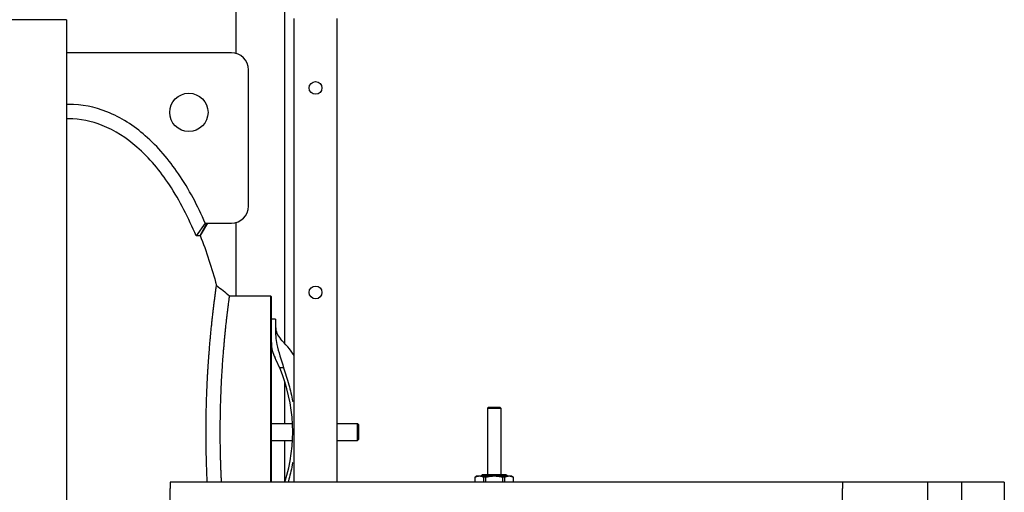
# Model space of a CAD drawing. Header units: inches. Extents: x 24 to 1128, y -69 to 748.
# Tile 518 of 656: x 723 to 780, y 311 to 339. Entities that reach past the tile are written whole.
import ezdxf

# ---------------------------------------------------------------- set-up
doc = ezdxf.new("R2010")
doc.units = ezdxf.units.IN
doc.header["$LTSCALE"] = 32
doc.header["$MEASUREMENT"] = 0
doc.layers.add('Visible (ANSI)', color=7, linetype='Continuous', lineweight=30)

msp = doc.modelspace()

# ---------------------------------------------------------------- linework, layer by layer
at = {"layer": 'Visible (ANSI)'}
for p, q in [((735.21763, 353.10867), (735.21763, 336.76394)), ((738.09263, 353.10867), (738.09263, 319.75377)), ((725.28063, 338.73367), (496.28063, 338.73367)), ((725.28063, 338.73367), (725.28063, 184.86817)), ((738.65563, 311.60867), (738.65563, 338.79801)), ((741.15563, 338.79801), (741.15563, 311.60867)), ((734.96578, 336.79617), (725.28063, 336.79617)), ((735.96578, 327.79617), (735.96578, 335.79617)), ((725.40563, 333.76778), (725.28063, 333.76778)), ((725.40563, 332.91855), (725.28063, 332.91855)), ((733.43326, 326.79617), (732.88944, 326.05211)), ((733.52161, 326.79617), (733.10924, 326.05211)), ((733.56619, 326.79617), (733.12611, 326.07847)), ((733.43326, 326.79617), (734.96578, 326.79617)), ((735.21763, 326.8284), (735.21763, 322.54617)), ((733.10924, 326.05211), (732.88944, 326.05211)), ((734.85898, 322.54617), (737.25198, 322.54617)), ((737.25198, 322.54617), (737.31448, 322.48367)), ((737.25198, 322.54616), (737.25198, 314.54617)), ((737.31448, 314.54617), (737.31448, 322.48366)), ((737.56448, 321.17117), (737.31448, 321.17117)), ((737.56448, 321.17117), (737.56448, 320.87067)), ((737.56448, 320.87067), (737.56448, 320.24965)), ((738.02754, 318.30758), (737.80123, 318.30758)), ((738.09263, 317.52678), (738.09263, 315.04617)), ((750.07393, 316.00617), (750.01143, 315.94367)), ((750.01143, 315.94367), (750.79883, 315.94367)), ((750.01143, 315.94367), (750.01143, 312.05011)), ((750.07393, 316.00617), (750.73633, 316.00617)), ((750.73633, 316.00617), (750.79883, 315.94367)), ((750.79883, 315.94367), (750.79883, 312.05011)), ((737.31448, 315.04617), (738.55152, 315.04617)), ((741.15563, 315.04617), (742.37698, 315.04617)), ((742.37698, 314.04617), (742.37698, 315.04617)), ((742.43948, 314.98367), (742.37698, 315.04617)), ((742.43948, 314.98367), (742.43948, 314.10867)), ((737.25198, 314.54617), (737.25198, 311.60875)), ((737.31448, 311.60875), (737.31448, 314.54617)), ((737.31448, 314.04617), (738.55152, 314.04617)), ((738.09263, 314.04617), (738.09263, 311.60867)), ((741.15563, 314.04617), (742.37698, 314.04617)), ((742.43948, 314.10867), (742.37698, 314.04617)), ((749.4012, 311.97137), (749.28309, 311.90318)), ((749.28515, 311.90318), (749.28309, 311.90318)), ((749.28309, 311.60867), (749.28309, 311.90318)), ((749.28515, 311.60867), (749.28515, 311.90318)), ((749.4012, 311.97137), (749.5357, 311.97137)), ((749.5357, 311.97137), (750.40513, 311.97137)), ((749.7196, 312.05011), (749.6571, 311.98761)), ((749.6571, 311.98761), (751.15316, 311.98761)), ((749.6571, 311.98761), (749.6571, 311.97137)), ((749.7196, 312.05011), (751.09066, 312.05011)), ((749.90403, 311.90318), (749.78625, 311.90318)), ((749.78625, 311.60867), (749.78625, 311.90318)), ((749.90403, 311.60867), (749.90403, 311.90318)), ((750.40513, 311.97137), (751.27457, 311.97137)), ((751.02402, 311.90318), (750.90623, 311.90318)), ((750.90623, 311.60867), (750.90623, 311.90318)), ((751.02402, 311.60867), (751.02402, 311.90318)), ((751.09066, 312.05011), (751.15316, 311.98761)), ((751.15316, 311.98761), (751.15316, 311.97137)), ((751.27457, 311.97137), (751.40907, 311.97137)), ((751.40907, 311.97137), (751.52718, 311.90318)), ((751.52718, 311.90318), (751.52512, 311.90318)), ((751.52512, 311.60867), (751.52512, 311.90318)), ((751.52718, 311.60867), (751.52718, 311.90318)), ((770.86063, 311.60867), (731.36063, 311.60867)), ((731.36063, 311.60867), (731.36063, 311.23367)), ((731.36063, 310.48367), (731.36063, 311.23367)), ((775.86063, 311.60867), (770.86063, 311.60867)), ((770.86063, 311.60867), (770.86063, 311.23367)), ((770.86063, 310.48367), (770.86063, 311.23367)), ((777.86063, 311.60867), (775.86063, 311.60867)), ((775.86063, 309.10867), (775.86063, 311.60867)), ((780.36063, 311.60867), (777.86063, 311.60867)), ((777.86063, 277.514), (777.86063, 311.60867)), ((777.86063, 309.10867), (777.86063, 311.60867)), ((780.36063, 311.60867), (780.36063, 277.514))]:
    msp.add_line(p, q, dxfattribs=at)
for centre, radius in [((739.90563, 334.73367), 0.375), ((739.90563, 334.73367), 0.375), ((732.46578, 333.29617), 1.125), ((739.90563, 322.73367), 0.375), ((739.90563, 322.73367), 0.375)]:
    msp.add_circle(centre, radius, dxfattribs=at)
for centre, radius, start, end in [((734.96578, 335.79617), 1, 0, 90), ((734.96578, 327.79617), 1, 270, 0), ((738.56448, 320.71565), 1, 180, 224.1175952), ((732.20198, 314.54617), 7.8625, 34.8336054, 44.1175952), ((739.31448, 319.79617), 2, 180, 206.7849955), ((728.91448, 314.54617), 9.65, 22.941059, 26.7849955), ((728.91448, 314.54617), 9.65, 342.2776806, 22.941059)]:
    msp.add_arc(centre, radius, start, end, dxfattribs=at)
for points, knots in [([(733.43326, 326.79617), (732.99506, 327.8024), (732.47243, 328.78934), (731.29788, 330.51171), (730.65061, 331.28128), (729.23321, 332.51731), (728.47999, 333.00603), (726.93058, 333.61618), (726.17737, 333.76778), (725.40563, 333.76778)], [-28.45601816, -28.45601816, -28.45601816, -28.45601816, -20.14905615, -20.14905615, -12.6577515, -12.6577515, -5.88066707, -5.88066707, 0, 0, 0, 0]), ([(732.88944, 326.05211), (732.46174, 327.08815), (731.9443, 328.10883), (730.78516, 329.85401), (730.15084, 330.62476), (728.8087, 331.79555), (728.12819, 332.24001), (726.74596, 332.78437), (726.08447, 332.91855), (725.40563, 332.91855)], [-27.16591741, -27.16591741, -27.16591741, -27.16591741, -18.68870187, -18.68870187, -11.29271074, -11.29271074, -5.17271661, -5.17271661, 0, 0, 0, 0]), ([(733.12516, 326.08083), (733.31154, 325.61566), (733.48628, 325.13375), (733.80715, 324.15328), (733.95391, 323.65544), (734.08855, 323.14571)], [0.895256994, 0.895256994, 0.895256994, 0.895256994, 0.991241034, 0.991241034, 1.084775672, 1.084775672, 1.084775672, 1.084775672]), ([(733.47628, 314.54617), (733.47628, 314.79098), (733.47782, 315.03781), (733.4808, 315.28102), (733.48173, 315.35667), (733.4828, 315.43207), (733.48401, 315.50722), (733.48409, 315.51207), (733.48417, 315.51693), (733.48425, 315.52178), (733.48692, 315.68525), (733.49024, 315.84749), (733.49417, 316.00834), (733.49589, 316.07859), (733.49773, 316.14874), (733.49969, 316.21868), (733.4999, 316.22619), (733.50011, 316.2337), (733.50032, 316.24121), (733.50233, 316.31202), (733.50446, 316.38259), (733.50669, 316.45281), (733.50696, 316.46127), (733.50724, 316.46973), (733.50751, 316.47818), (733.50856, 316.51065), (733.50963, 316.54303), (733.51073, 316.57533), (733.51232, 316.62217), (733.51395, 316.66883), (733.51564, 316.71526), (733.51806, 316.78212), (733.5206, 316.84883), (733.52323, 316.91524), (733.52363, 316.92552), (733.52404, 316.9358), (733.52445, 316.94607), (733.5271, 317.01211), (733.52985, 317.07784), (733.53268, 317.14313), (733.53316, 317.15412), (733.53364, 317.16509), (733.53412, 317.17606), (733.53741, 317.25077), (733.5408, 317.32488), (733.5443, 317.39819), (733.54738, 317.46285), (733.55055, 317.52724), (733.55381, 317.59129), (733.55441, 317.60319), (733.55502, 317.61509), (733.55563, 317.62697), (733.55881, 317.68874), (733.56207, 317.75018), (733.5654, 317.8112), (733.56607, 317.82357), (733.56675, 317.83591), (733.56743, 317.84824), (733.57124, 317.91734), (733.57514, 317.98594), (733.57912, 318.05384), (733.58282, 318.11703), (733.58659, 318.17972), (733.59042, 318.24187), (733.59123, 318.25501), (733.59204, 318.26813), (733.59286, 318.28123), (733.59644, 318.33872), (733.60008, 318.39576), (733.60376, 318.45233), (733.60463, 318.46565), (733.6055, 318.47896), (733.60638, 318.49223), (733.61047, 318.55438), (733.61462, 318.61595), (733.61882, 318.67691), (733.62312, 318.7394), (733.62748, 318.80137), (733.6319, 318.86274), (733.63286, 318.87613), (733.63383, 318.88949), (733.63479, 318.90282), (733.63869, 318.95652), (733.64263, 319.00975), (733.64659, 319.06246), (733.6476, 319.07584), (733.64861, 319.08919), (733.64962, 319.10251), (733.65368, 319.15595), (733.65776, 319.20884), (733.66187, 319.26114), (733.66687, 319.32485), (733.67192, 319.38794), (733.67701, 319.45029), (733.67808, 319.46347), (733.67916, 319.47662), (733.68024, 319.48974), (733.68435, 319.53974), (733.68849, 319.58924), (733.69263, 319.6382), (733.69304, 319.64297), (733.69344, 319.64773), (733.69384, 319.65249), (733.69454, 319.66069), (733.69524, 319.66887), (733.69593, 319.67704), (733.69963, 319.72032), (733.70333, 319.76315), (733.70703, 319.80551), (733.71446, 319.89049), (733.72195, 319.97415), (733.72946, 320.05617), (733.73058, 320.06847), (733.73171, 320.08073), (733.73283, 320.09296), (733.73877, 320.15737), (733.7447, 320.22074), (733.75062, 320.28291), (733.75145, 320.29159), (733.75227, 320.30024), (733.7531, 320.30887), (733.7534, 320.31198), (733.75369, 320.31508), (733.75399, 320.31819), (733.75754, 320.35523), (733.76109, 320.39193), (733.76463, 320.42829), (733.77416, 320.52592), (733.78367, 320.62106), (733.79309, 320.71329), (733.79418, 320.72397), (733.79527, 320.73461), (733.79636, 320.74522), (733.79721, 320.75346), (733.79806, 320.76169), (733.7989, 320.76989), (733.80402, 320.81955), (733.80912, 320.86847), (733.8142, 320.9166), (733.81526, 320.92664), (733.81631, 320.93665), (733.81737, 320.94663), (733.82618, 321.02978), (733.8349, 321.11051), (733.84347, 321.18865), (733.84756, 321.22584), (733.85162, 321.26252), (733.85565, 321.29867), (733.85662, 321.30737), (733.85759, 321.31604), (733.85856, 321.32468), (733.86438, 321.37666), (733.87014, 321.42751), (733.87582, 321.47717), (733.87674, 321.48521), (733.87765, 321.49322), (733.87857, 321.5012), (733.88105, 321.52283), (733.88352, 321.54422), (733.88597, 321.56537), (733.89574, 321.64976), (733.90531, 321.7309), (733.91459, 321.80846), (733.91538, 321.81514), (733.91618, 321.82178), (733.91698, 321.82841), (733.91813, 321.83807), (733.91929, 321.84767), (733.92044, 321.85722), (733.9222, 321.87182), (733.92394, 321.88628), (733.92568, 321.90061), (733.92815, 321.921), (733.9306, 321.94114), (733.93302, 321.96103), (733.93375, 321.96701), (733.93448, 321.97296), (733.93521, 321.9789), (733.94448, 322.0547), (733.95344, 322.1268), (733.96201, 322.19498), (733.9637, 322.20844), (733.96538, 322.22175), (733.96704, 322.23492), (733.96764, 322.23963), (733.96823, 322.24433), (733.96882, 322.249), (733.97351, 322.28606), (733.97809, 322.32196), (733.98254, 322.35669), (733.98307, 322.36082), (733.9836, 322.36493), (733.98413, 322.36903), (733.98764, 322.39641), (733.99108, 322.42306), (733.99444, 322.44895), (734.00015, 322.49294), (734.00563, 322.53485), (734.01086, 322.57464), (734.01126, 322.57768), (734.01166, 322.58071), (734.01206, 322.58373), (734.01291, 322.59019), (734.01376, 322.5966), (734.0146, 322.60295), (734.01731, 322.62353), (734.01996, 322.64352), (734.02254, 322.66291), (734.02289, 322.66551), (734.02323, 322.6681), (734.02358, 322.67068), (734.02392, 322.67323), (734.02425, 322.67577), (734.02459, 322.6783), (734.03235, 322.73656), (734.03947, 322.78935), (734.04588, 322.83662), (734.04591, 322.83682), (734.04593, 322.83701), (734.04596, 322.83721), (734.04616, 322.83869), (734.04636, 322.84017), (734.04656, 322.84164), (734.04967, 322.86452), (734.05261, 322.88611), (734.05539, 322.9064), (734.05556, 322.90771), (734.05574, 322.90902), (734.05592, 322.91032), (734.05897, 322.93258), (734.06181, 322.95326), (734.06444, 322.97234), (734.06677, 322.98926), (734.06893, 323.00494), (734.07093, 323.01938), (734.07103, 323.02008), (734.07113, 323.02077), (734.07122, 323.02146), (734.07331, 323.03651), (734.07521, 323.0502), (734.07692, 323.0625), (734.07698, 323.06296), (734.07705, 323.06342), (734.07711, 323.06387), (734.07734, 323.06551), (734.07756, 323.06713), (734.07778, 323.06871), (734.08097, 323.09163), (734.08346, 323.10942), (734.08524, 323.12211), (734.08526, 323.12224), (734.08528, 323.12237), (734.08529, 323.12249), (734.08549, 323.12388), (734.08567, 323.12521), (734.08585, 323.12647), (734.08654, 323.13136), (734.08709, 323.13532), (734.08752, 323.13835), (734.08752, 323.13839), (734.08753, 323.13843), (734.08753, 323.13847), (734.08821, 323.14329), (734.08855, 323.14571), (734.08855, 323.14571)], [0.713977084, 0.713977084, 0.713977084, 0.713977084, 0.725846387, 0.725846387, 0.725846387, 0.729538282, 0.729538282, 0.729538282, 0.729776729, 0.729776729, 0.729776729, 0.737811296, 0.737811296, 0.737811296, 0.741320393, 0.741320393, 0.741320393, 0.741697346, 0.741697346, 0.741697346, 0.745252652, 0.745252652, 0.745252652, 0.745681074, 0.745681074, 0.745681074, 0.747326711, 0.747326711, 0.747326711, 0.749713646, 0.749713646, 0.749713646, 0.753150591, 0.753150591, 0.753150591, 0.753682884, 0.753682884, 0.753682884, 0.757105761, 0.757105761, 0.757105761, 0.757681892, 0.757681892, 0.757681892, 0.761608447, 0.761608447, 0.761608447, 0.765071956, 0.765071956, 0.765071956, 0.765715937, 0.765715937, 0.765715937, 0.769063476, 0.769063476, 0.769063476, 0.76974159, 0.76974159, 0.76974159, 0.773542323, 0.773542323, 0.773542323, 0.77707933, 0.77707933, 0.77707933, 0.777827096, 0.777827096, 0.777827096, 0.781110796, 0.781110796, 0.781110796, 0.781884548, 0.781884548, 0.781884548, 0.785506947, 0.785506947, 0.785506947, 0.789220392, 0.789220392, 0.789220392, 0.790030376, 0.790030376, 0.790030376, 0.793293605, 0.793293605, 0.793293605, 0.79412219, 0.79412219, 0.79412219, 0.797447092, 0.797447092, 0.797447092, 0.801496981, 0.801496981, 0.801496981, 0.802353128, 0.802353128, 0.802353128, 0.805616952, 0.805616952, 0.805616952, 0.805934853, 0.805934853, 0.805934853, 0.806482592, 0.806482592, 0.806482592, 0.809385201, 0.809385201, 0.809385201, 0.815209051, 0.815209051, 0.815209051, 0.816082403, 0.816082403, 0.816082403, 0.820684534, 0.820684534, 0.820684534, 0.821326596, 0.821326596, 0.821326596, 0.821557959, 0.821557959, 0.821557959, 0.8243182, 0.8243182, 0.8243182, 0.831729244, 0.831729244, 0.831729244, 0.832587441, 0.832587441, 0.832587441, 0.833254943, 0.833254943, 0.833254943, 0.837297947, 0.837297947, 0.837297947, 0.83814178, 0.83814178, 0.83814178, 0.845175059, 0.845175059, 0.845175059, 0.848522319, 0.848522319, 0.848522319, 0.849328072, 0.849328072, 0.849328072, 0.85417499, 0.85417499, 0.85417499, 0.854959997, 0.854959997, 0.854959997, 0.857086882, 0.857086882, 0.857086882, 0.865571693, 0.865571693, 0.865571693, 0.86630189, 0.86630189, 0.86630189, 0.867367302, 0.867367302, 0.867367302, 0.868996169, 0.868996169, 0.868996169, 0.871313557, 0.871313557, 0.871313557, 0.872010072, 0.872010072, 0.872010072, 0.880908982, 0.880908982, 0.880908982, 0.882665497, 0.882665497, 0.882665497, 0.883293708, 0.883293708, 0.883293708, 0.888274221, 0.888274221, 0.888274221, 0.888866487, 0.888866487, 0.888866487, 0.892826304, 0.892826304, 0.892826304, 0.899554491, 0.899554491, 0.899554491, 0.900069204, 0.900069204, 0.900069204, 0.901171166, 0.901171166, 0.901171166, 0.904744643, 0.904744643, 0.904744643, 0.905224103, 0.905224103, 0.905224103, 0.905697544, 0.905697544, 0.905697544, 0.916611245, 0.916611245, 0.916611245, 0.916656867, 0.916656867, 0.916656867, 0.916999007, 0.916999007, 0.916999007, 0.922326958, 0.922326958, 0.922326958, 0.922670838, 0.922670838, 0.922670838, 0.928566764, 0.928566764, 0.928566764, 0.933794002, 0.933794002, 0.933794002, 0.934045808, 0.934045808, 0.934045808, 0.939541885, 0.939541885, 0.939541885, 0.939747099, 0.939747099, 0.939747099, 0.940484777, 0.940484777, 0.940484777, 0.951124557, 0.951124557, 0.951124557, 0.951233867, 0.951233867, 0.951233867, 0.952407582, 0.952407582, 0.952407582, 0.956947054, 0.956947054, 0.956947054, 0.957008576, 0.957008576, 0.957008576, 0.964301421, 0.964301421, 0.964301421, 0.964301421]), ([(734.31032, 314.54617), (734.31032, 314.54655), (734.31032, 314.54692), (734.31032, 314.5473), (734.31032, 314.76834), (734.31162, 314.99058), (734.31414, 315.20895), (734.31492, 315.27688), (734.31582, 315.34475), (734.31684, 315.41253), (734.3169, 315.41691), (734.31697, 315.42128), (734.31704, 315.42566), (734.31929, 315.57313), (734.32211, 315.72013), (734.32545, 315.86615), (734.32692, 315.92993), (734.32848, 315.99361), (734.33015, 316.05709), (734.33033, 316.06391), (734.33051, 316.07073), (734.33069, 316.07754), (734.3324, 316.14179), (734.3342, 316.20573), (734.33611, 316.26934), (734.33634, 316.27701), (734.33657, 316.28467), (734.3368, 316.29232), (734.33769, 316.32173), (734.3386, 316.35107), (734.33953, 316.38034), (734.34089, 316.4228), (734.34228, 316.4651), (734.34371, 316.50726), (734.34578, 316.56796), (734.34794, 316.62857), (734.35018, 316.68897), (734.35053, 316.69832), (734.35088, 316.70767), (734.35123, 316.71702), (734.3535, 316.77711), (734.35585, 316.83698), (734.35827, 316.89653), (734.35868, 316.90656), (734.35909, 316.91657), (734.35951, 316.92658), (734.36232, 316.99477), (734.36524, 317.06251), (734.36825, 317.12967), (734.3709, 317.18891), (734.37363, 317.2479), (734.37644, 317.30658), (734.37696, 317.31749), (734.37749, 317.32839), (734.37802, 317.33928), (734.38076, 317.39589), (734.38356, 317.45219), (734.38644, 317.50815), (734.38702, 317.51948), (734.3876, 317.5308), (734.38819, 317.54211), (734.39148, 317.60548), (734.39485, 317.66839), (734.39829, 317.73076), (734.40149, 317.78881), (734.40475, 317.84647), (734.40808, 317.90371), (734.40878, 317.91582), (734.40949, 317.9279), (734.4102, 317.93997), (734.41331, 317.99295), (734.41647, 318.04558), (734.41969, 318.09784), (734.42044, 318.11015), (734.4212, 318.12244), (734.42196, 318.13471), (734.42553, 318.19216), (734.42915, 318.24915), (734.43282, 318.30565), (734.43659, 318.36358), (734.44041, 318.42102), (734.44428, 318.47798), (734.44512, 318.4904), (734.44597, 318.5028), (734.44682, 318.51518), (734.45024, 318.56504), (734.45369, 318.61446), (734.45717, 318.66343), (734.45806, 318.67586), (734.45894, 318.68827), (734.45983, 318.70065), (734.46339, 318.75031), (734.46699, 318.79951), (734.4706, 318.84825), (734.47501, 318.90761), (734.47947, 318.96644), (734.48397, 319.02464), (734.48492, 319.03695), (734.48587, 319.04922), (734.48682, 319.06147), (734.49046, 319.10816), (734.49412, 319.15444), (734.49779, 319.20025), (734.49815, 319.20471), (734.49851, 319.20917), (734.49887, 319.21363), (734.49948, 319.2213), (734.5001, 319.22896), (734.50072, 319.23661), (734.504, 319.27713), (734.50728, 319.31729), (734.51058, 319.35704), (734.51719, 319.43681), (734.52385, 319.5153), (734.53054, 319.59236), (734.53155, 319.60392), (734.53255, 319.61544), (734.53356, 319.62693), (734.53885, 319.68749), (734.54416, 319.74714), (734.54946, 319.80583), (734.5502, 319.81401), (734.55094, 319.82218), (734.55168, 319.83033), (734.55195, 319.83327), (734.55222, 319.8362), (734.55248, 319.83913), (734.55566, 319.87411), (734.55885, 319.90877), (734.56203, 319.94311), (734.57058, 320.0353), (734.57912, 320.12515), (734.58762, 320.21253), (734.5886, 320.22265), (734.58958, 320.23274), (734.59057, 320.24279), (734.59133, 320.25061), (734.59209, 320.2584), (734.59286, 320.26618), (734.59748, 320.31329), (734.60208, 320.35969), (734.60667, 320.40537), (734.60763, 320.4149), (734.60858, 320.4244), (734.60954, 320.43387), (734.6175, 320.5128), (734.6254, 320.58954), (734.6332, 320.66403), (734.63691, 320.69948), (734.6406, 320.73444), (734.64426, 320.7689), (734.64515, 320.7772), (734.64603, 320.78546), (734.64691, 320.7937), (734.6522, 320.84325), (734.65744, 320.89175), (734.66262, 320.93917), (734.66346, 320.94685), (734.6643, 320.9545), (734.66513, 320.96212), (734.66739, 320.98278), (734.66965, 321.00323), (734.67188, 321.02347), (734.68081, 321.10421), (734.68955, 321.18181), (734.69806, 321.25614), (734.69879, 321.26253), (734.69952, 321.26891), (734.70024, 321.27525), (734.70131, 321.28452), (734.70237, 321.29373), (734.70342, 321.30289), (734.70503, 321.31689), (734.70664, 321.33077), (734.70823, 321.34453), (734.7105, 321.3641), (734.71274, 321.38344), (734.71497, 321.40254), (734.71564, 321.40828), (734.71631, 321.41399), (734.71698, 321.41969), (734.7255, 321.49247), (734.73373, 321.5617), (734.74163, 321.62734), (734.74319, 321.6403), (734.74474, 321.65312), (734.74627, 321.6658), (734.74682, 321.67034), (734.74737, 321.67486), (734.74791, 321.67936), (734.75224, 321.71504), (734.75646, 321.7496), (734.76057, 321.78306), (734.76106, 321.78704), (734.76155, 321.791), (734.76203, 321.79495), (734.76528, 321.82134), (734.76846, 321.84702), (734.77156, 321.872), (734.77684, 321.91445), (734.78191, 321.95488), (734.78676, 321.9933), (734.78713, 321.99623), (734.7875, 321.99916), (734.78787, 322.00208), (734.78866, 322.00832), (734.78944, 322.0145), (734.79022, 322.02063), (734.79274, 322.04052), (734.79519, 322.05983), (734.79758, 322.07857), (734.7979, 322.08109), (734.79822, 322.08359), (734.79854, 322.08609), (734.79886, 322.08855), (734.79917, 322.091), (734.79948, 322.09345), (734.80668, 322.14977), (734.81329, 322.20085), (734.81925, 322.24658), (734.81927, 322.24677), (734.8193, 322.24696), (734.81932, 322.24716), (734.81951, 322.24859), (734.81969, 322.25002), (734.81988, 322.25144), (734.82277, 322.27358), (734.8255, 322.29449), (734.82808, 322.31414), (734.82825, 322.31541), (734.82842, 322.31667), (734.82858, 322.31793), (734.83142, 322.3395), (734.83406, 322.35954), (734.83651, 322.37803), (734.83868, 322.39443), (734.8407, 322.40963), (734.84256, 322.42363), (734.84265, 322.4243), (734.84274, 322.42497), (734.84283, 322.42564), (734.84477, 322.44024), (734.84654, 322.4535), (734.84814, 322.46544), (734.8482, 322.46589), (734.84825, 322.46633), (734.84831, 322.46677), (734.84853, 322.46836), (734.84874, 322.46993), (734.84894, 322.47147), (734.85192, 322.4937), (734.85424, 322.51096), (734.85589, 322.52327), (734.85591, 322.52339), (734.85593, 322.52352), (734.85594, 322.52364), (734.85613, 322.52499), (734.8563, 322.52628), (734.85646, 322.5275), (734.8571, 322.53224), (734.85762, 322.53609), (734.85802, 322.53902), (734.85802, 322.53906), (734.85803, 322.5391), (734.85803, 322.53914), (734.85867, 322.54383), (734.85898, 322.54617), (734.85898, 322.54617), (734.85898, 322.54617), (734.85898, 322.54617), (734.85898, 322.54617)], [0.713956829, 0.713956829, 0.713956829, 0.713956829, 0.713977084, 0.713977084, 0.713977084, 0.725846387, 0.725846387, 0.725846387, 0.729538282, 0.729538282, 0.729538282, 0.729776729, 0.729776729, 0.729776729, 0.737811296, 0.737811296, 0.737811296, 0.741320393, 0.741320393, 0.741320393, 0.741697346, 0.741697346, 0.741697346, 0.745252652, 0.745252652, 0.745252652, 0.745681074, 0.745681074, 0.745681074, 0.747326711, 0.747326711, 0.747326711, 0.749713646, 0.749713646, 0.749713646, 0.753150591, 0.753150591, 0.753150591, 0.753682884, 0.753682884, 0.753682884, 0.757105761, 0.757105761, 0.757105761, 0.757681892, 0.757681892, 0.757681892, 0.761608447, 0.761608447, 0.761608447, 0.765071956, 0.765071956, 0.765071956, 0.765715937, 0.765715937, 0.765715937, 0.769063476, 0.769063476, 0.769063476, 0.76974159, 0.76974159, 0.76974159, 0.773542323, 0.773542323, 0.773542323, 0.77707933, 0.77707933, 0.77707933, 0.777827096, 0.777827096, 0.777827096, 0.781110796, 0.781110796, 0.781110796, 0.781884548, 0.781884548, 0.781884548, 0.785506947, 0.785506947, 0.785506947, 0.789220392, 0.789220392, 0.789220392, 0.790030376, 0.790030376, 0.790030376, 0.793293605, 0.793293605, 0.793293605, 0.79412219, 0.79412219, 0.79412219, 0.797447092, 0.797447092, 0.797447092, 0.801496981, 0.801496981, 0.801496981, 0.802353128, 0.802353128, 0.802353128, 0.805616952, 0.805616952, 0.805616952, 0.805934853, 0.805934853, 0.805934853, 0.806482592, 0.806482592, 0.806482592, 0.809385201, 0.809385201, 0.809385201, 0.815209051, 0.815209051, 0.815209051, 0.816082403, 0.816082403, 0.816082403, 0.820684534, 0.820684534, 0.820684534, 0.821326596, 0.821326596, 0.821326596, 0.821557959, 0.821557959, 0.821557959, 0.8243182, 0.8243182, 0.8243182, 0.831729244, 0.831729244, 0.831729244, 0.832587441, 0.832587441, 0.832587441, 0.833254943, 0.833254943, 0.833254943, 0.837297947, 0.837297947, 0.837297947, 0.83814178, 0.83814178, 0.83814178, 0.845175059, 0.845175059, 0.845175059, 0.848522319, 0.848522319, 0.848522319, 0.849328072, 0.849328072, 0.849328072, 0.85417499, 0.85417499, 0.85417499, 0.854959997, 0.854959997, 0.854959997, 0.857086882, 0.857086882, 0.857086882, 0.865571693, 0.865571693, 0.865571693, 0.86630189, 0.86630189, 0.86630189, 0.867367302, 0.867367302, 0.867367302, 0.868996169, 0.868996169, 0.868996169, 0.871313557, 0.871313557, 0.871313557, 0.872010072, 0.872010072, 0.872010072, 0.880908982, 0.880908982, 0.880908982, 0.882665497, 0.882665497, 0.882665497, 0.883293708, 0.883293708, 0.883293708, 0.888274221, 0.888274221, 0.888274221, 0.888866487, 0.888866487, 0.888866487, 0.892826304, 0.892826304, 0.892826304, 0.899554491, 0.899554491, 0.899554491, 0.900069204, 0.900069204, 0.900069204, 0.901171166, 0.901171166, 0.901171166, 0.904744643, 0.904744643, 0.904744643, 0.905224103, 0.905224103, 0.905224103, 0.905697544, 0.905697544, 0.905697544, 0.916611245, 0.916611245, 0.916611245, 0.916656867, 0.916656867, 0.916656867, 0.916999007, 0.916999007, 0.916999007, 0.922326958, 0.922326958, 0.922326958, 0.922670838, 0.922670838, 0.922670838, 0.928566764, 0.928566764, 0.928566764, 0.933794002, 0.933794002, 0.933794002, 0.934045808, 0.934045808, 0.934045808, 0.939541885, 0.939541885, 0.939541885, 0.939747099, 0.939747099, 0.939747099, 0.940484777, 0.940484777, 0.940484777, 0.951124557, 0.951124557, 0.951124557, 0.951233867, 0.951233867, 0.951233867, 0.952407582, 0.952407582, 0.952407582, 0.956947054, 0.956947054, 0.956947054, 0.957008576, 0.957008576, 0.957008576, 0.964301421, 0.964301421, 0.964301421, 0.964301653, 0.964301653, 0.964301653, 0.964301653]), ([(737.56634, 320.15884), (737.57302, 320.00061), (737.59717, 319.84262), (737.72346, 319.25154), (737.89834, 318.79144), (738.02754, 318.30758)], [0.22095062, 0.22095062, 0.22095062, 0.22095062, 1.4278888, 1.4278888, 4.83429221, 4.83429221, 4.83429221, 4.83429221]), ([(738.02754, 318.30758), (738.13048, 318.00516), (738.23889, 317.67704), (738.42825, 316.99597), (738.50283, 316.67961), (738.56346, 316.35271), (738.56397, 316.34996), (738.56448, 316.34721)], [4.35034678, 4.35034678, 4.35034678, 4.35034678, 6.19829278, 6.19829278, 7.82646919, 7.82646919, 7.84026673, 7.84026673, 7.84026673, 7.84026673]), ([(733.54843, 311.60867), (733.54677, 311.64257), (733.54513, 311.67657), (733.54351, 311.71068), (733.54298, 311.72192), (733.54245, 311.73318), (733.54192, 311.74444), (733.53719, 311.8456), (733.53266, 311.94764), (733.52837, 312.05046), (733.52795, 312.06071), (733.52752, 312.07096), (733.5271, 312.08122), (733.52517, 312.12807), (733.52329, 312.17507), (733.52146, 312.22222), (733.52107, 312.23201), (733.5207, 312.24181), (733.52032, 312.25161), (733.51873, 312.29301), (733.51718, 312.33452), (733.51567, 312.37613), (733.51399, 312.42265), (733.51234, 312.4694), (733.51075, 312.51637), (733.51015, 312.53397), (733.50956, 312.5516), (733.50898, 312.56926), (733.50868, 312.57817), (733.50839, 312.58709), (733.5081, 312.59601), (733.50648, 312.64549), (733.50492, 312.6952), (733.50342, 312.74513), (733.50317, 312.75336), (733.50293, 312.7616), (733.50268, 312.76984), (733.49943, 312.87926), (733.49644, 312.98987), (733.49376, 313.10108), (733.4936, 313.1075), (733.49345, 313.11392), (733.49329, 313.12034), (733.49202, 313.17353), (733.49082, 313.22684), (733.48969, 313.28025), (733.48958, 313.28577), (733.48946, 313.29129), (733.48934, 313.29682), (733.48572, 313.47015), (733.48283, 313.64458), (733.4807, 313.81954), (733.48066, 313.82304), (733.48062, 313.82654), (733.48058, 313.83004), (733.47773, 314.06786), (733.47629, 314.30664), (733.47628, 314.54492), (733.47628, 314.54533), (733.47628, 314.54575), (733.47628, 314.54617)], [0.6649992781, 0.6649992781, 0.6649992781, 0.6649992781, 0.6668104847, 0.6668104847, 0.6668104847, 0.6674074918, 0.6674074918, 0.6674074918, 0.6727686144, 0.6727686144, 0.6727686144, 0.6733027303, 0.6733027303, 0.6733027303, 0.6757417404, 0.6757417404, 0.6757417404, 0.6762482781, 0.6762482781, 0.6762482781, 0.6783868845, 0.6783868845, 0.6783868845, 0.6807780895, 0.6807780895, 0.6807780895, 0.6816739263, 0.6816739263, 0.6816739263, 0.682125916, 0.682125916, 0.682125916, 0.6846314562, 0.6846314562, 0.6846314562, 0.6850445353, 0.6850445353, 0.6850445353, 0.6905267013, 0.6905267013, 0.6905267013, 0.6908429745, 0.6908429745, 0.6908429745, 0.6934633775, 0.6934633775, 0.6934633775, 0.6937341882, 0.6937341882, 0.6937341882, 0.7022340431, 0.7022340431, 0.7022340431, 0.7024040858, 0.7024040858, 0.7024040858, 0.7139568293, 0.7139568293, 0.7139568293, 0.7139770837, 0.7139770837, 0.7139770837, 0.7139770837]), ([(734.38518, 311.60867), (734.38155, 311.67999), (734.37803, 311.75183), (734.37462, 311.82417), (734.37411, 311.83489), (734.37361, 311.84563), (734.37311, 311.85638), (734.37123, 311.89653), (734.3694, 311.93684), (734.36759, 311.97729), (734.36714, 311.98755), (734.36668, 311.99781), (734.36623, 312.00809), (734.36217, 312.10038), (734.35829, 312.19342), (734.35462, 312.28717), (734.35425, 312.29651), (734.35389, 312.30586), (734.35353, 312.31522), (734.35188, 312.35793), (734.35026, 312.4008), (734.34869, 312.4438), (734.34837, 312.45273), (734.34805, 312.46167), (734.34772, 312.47061), (734.34636, 312.50837), (734.34504, 312.54624), (734.34374, 312.58422), (734.3423, 312.62668), (734.34089, 312.66927), (734.33953, 312.712), (734.33902, 312.72801), (734.33852, 312.74403), (734.33802, 312.76008), (734.33777, 312.76817), (734.33752, 312.77627), (734.33727, 312.78438), (734.3359, 312.8293), (734.33457, 312.87437), (734.3333, 312.91958), (734.33309, 312.92703), (734.33288, 312.93449), (734.33267, 312.94195), (734.32991, 313.04097), (734.32739, 313.14065), (734.32512, 313.24094), (734.32499, 313.24673), (734.32486, 313.25252), (734.32473, 313.25831), (734.32365, 313.30628), (734.32264, 313.35439), (734.32168, 313.40264), (734.32158, 313.40763), (734.32148, 313.41262), (734.32138, 313.41761), (734.31831, 313.57421), (734.31585, 313.73257), (734.31405, 313.89089), (734.31401, 313.89406), (734.31398, 313.89723), (734.31394, 313.9004), (734.31153, 314.11559), (734.31032, 314.33103), (734.31032, 314.54617)], [0.6595765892, 0.6595765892, 0.6595765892, 0.6595765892, 0.6638260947, 0.6638260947, 0.6638260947, 0.6644561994, 0.6644561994, 0.6644561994, 0.6668104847, 0.6668104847, 0.6668104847, 0.6674074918, 0.6674074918, 0.6674074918, 0.6727686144, 0.6727686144, 0.6727686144, 0.6733027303, 0.6733027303, 0.6733027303, 0.6757417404, 0.6757417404, 0.6757417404, 0.6762482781, 0.6762482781, 0.6762482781, 0.6783868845, 0.6783868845, 0.6783868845, 0.6807780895, 0.6807780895, 0.6807780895, 0.6816739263, 0.6816739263, 0.6816739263, 0.682125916, 0.682125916, 0.682125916, 0.6846314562, 0.6846314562, 0.6846314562, 0.6850445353, 0.6850445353, 0.6850445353, 0.6905267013, 0.6905267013, 0.6905267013, 0.6908429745, 0.6908429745, 0.6908429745, 0.6934633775, 0.6934633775, 0.6934633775, 0.6937341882, 0.6937341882, 0.6937341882, 0.7022340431, 0.7022340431, 0.7022340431, 0.7024040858, 0.7024040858, 0.7024040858, 0.7139568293, 0.7139568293, 0.7139568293, 0.7139568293]), ([(738.56448, 312.74513), (738.56397, 312.74238), (738.56346, 312.73963), (738.50285, 312.41283), (738.42829, 312.09656), (738.32375, 311.72049), (738.30766, 311.66417), (738.29143, 311.60867)], [-0.02128573, -0.02128573, -0.02128573, -0.02128573, 0, 0, 2.51140393, 2.51140393, 2.96158652, 2.96158652, 2.96158652, 2.96158652])]:
    msp.add_open_spline(points, degree=3, knots=knots, dxfattribs=at)
for points in [[(734.08855, 323.14571), (734.34536, 322.94585), (734.60218, 322.74602), (734.85898, 322.54617)], [(737.56448, 320.24965), (737.56448, 320.21951), (737.56506, 320.18921), (737.56634, 320.15884)]]:
    msp.add_open_spline(points, degree=3, dxfattribs=at)
for points, weights in [([(749.28515, 311.90318), (749.41738, 311.97137), (749.5357, 311.97137)], [1.0171026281, 1.03775343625, 1]), ([(749.5357, 311.97137), (749.65401, 311.97137), (749.78625, 311.90318)], [1, 1.03775343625, 1.0171026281]), ([(749.90403, 311.90318), (750.1685, 311.97137), (750.40513, 311.97137)], [1.0171026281, 1.03775343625, 1]), ([(750.40513, 311.97137), (750.64176, 311.97137), (750.90623, 311.90318)], [1, 1.03775343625, 1.0171026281]), ([(751.02402, 311.90318), (751.15625, 311.97137), (751.27457, 311.97137)], [1.0171026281, 1.03775343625, 1]), ([(751.27457, 311.97137), (751.39288, 311.97137), (751.52512, 311.90318)], [1, 1.03775343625, 1.0171026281])]:
    msp.add_rational_spline(points, weights, degree=2, dxfattribs=at)

doc.saveas('drawing.dxf')
